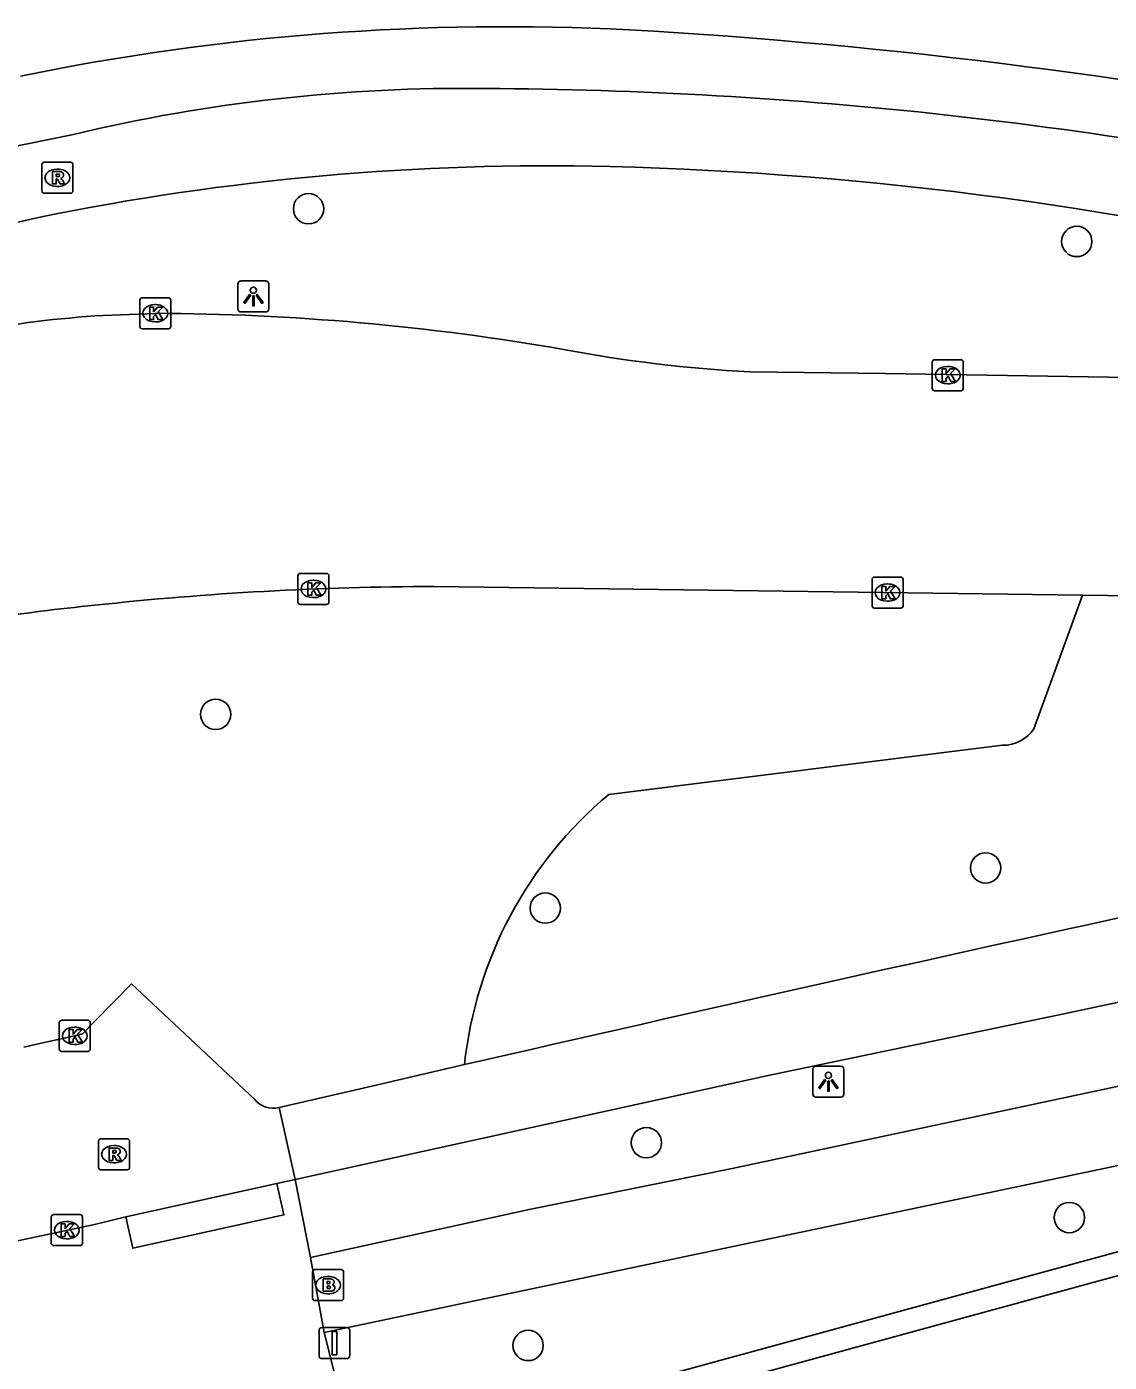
# Model space of a CAD drawing. Extents: x 159053 to 160041, y 380450 to 381422.
# Drawn here: x 159497.81 to 159532.72, y 380777.85 to 380820.92 of the extents above; entities that cross this region are included whole.
import ezdxf

# ---------------------------------------------------------------- set-up
doc = ezdxf.new("R2010")
doc.units = 0
for name, color, linetype in [('IMGEO_Afsluitpaal', 7, 'Continuous'), ('IMGEO_Berm_groen', 7, 'Continuous'), ('IMGEO_Boom', 7, 'Continuous'), ('IMGEO_Brandkraan', 7, 'Continuous'), ('IMGEO_Fietspad_gesloten', 7, 'Continuous'), ('IMGEO_Hek', 7, 'Continuous'), ('IMGEO_Kolk', 7, 'Continuous'), ('IMGEO_Lichtpunt', 7, 'Continuous'), ('IMGEO_Parkeervlak_gesloten', 7, 'Continuous'), ('IMGEO_Rijbaan_lokaal_gesloten', 7, 'Continuous'), ('IMGEO_Rijbaan_lokaal_open', 7, 'Continuous'), ('IMGEO_Rioolput', 7, 'Continuous'), ('IMGEO_Voetpad_open', 7, 'Continuous')]:
    doc.layers.add(name, color=color, linetype=linetype)

msp = doc.modelspace()

# ---------------------------------------------------------------- linework, layer by layer
at = {"layer": 'IMGEO_Afsluitpaal'}
for p, q in [((159507.236, 380778.065), (159507.236, 380778.865)), ((159507.236, 380778.865), (159507.236, 380778.065)), ((159507.336, 380778.965), (159508.126, 380778.965)), ((159508.126, 380778.965), (159507.336, 380778.965)), ((159508.226, 380778.865), (159508.226, 380778.065)), ((159508.226, 380778.065), (159508.226, 380778.865)), ((159508.126, 380777.965), (159507.336, 380777.965)), ((159507.336, 380777.965), (159508.126, 380777.965))]:
    msp.add_line(p, q, dxfattribs=at)
msp.add_lwpolyline([(159507.656, 380778.84), (159507.806, 380778.84), (159507.806, 380778.09), (159507.656, 380778.09), (159507.656, 380778.84)], dxfattribs=at)
for centre, start, end in [((159507.336, 380778.865), 90, 180), ((159507.336, 380778.865), 90, 180), ((159508.126, 380778.865), 0, 90), ((159508.126, 380778.865), 360, 90), ((159507.336, 380778.065), 180, 270), ((159507.336, 380778.065), 180, 270), ((159508.126, 380778.065), 270, 0), ((159508.126, 380778.065), 270, 0)]:
    msp.add_arc(centre, 0.1, start, end, dxfattribs=at)
at = {"layer": 'IMGEO_Berm_groen'}
for points in [[(159530.288, 380798.28), (159531.854, 380802.585)], [(159516.579, 380796.16), (159529.274, 380797.744)], [(159508.533, 380774.71), (159511.387, 380775.509), (159550.798, 380786.279), (159553.651, 380775.706)]]:
    msp.add_lwpolyline(points, dxfattribs=at)
for centre, radius, start, end in [((159529.285, 380798.951), 1.207, 269.4929, 326.2289), ((159525.069, 380786.027), 13.22, 129.9597, 173.8387)]:
    msp.add_arc(centre, radius, start, end, dxfattribs=at)
at = {"layer": 'IMGEO_Boom'}
for centre in [(159506.898, 380815.044), (159531.668, 380813.99), (159503.903, 380798.741), (159528.729, 380793.79), (159514.531, 380792.493), (159517.791, 380784.929), (159531.429, 380782.516), (159513.977, 380778.39)]:
    msp.add_circle(centre, 0.489, dxfattribs=at)
at = {"layer": 'IMGEO_Brandkraan'}
for p, q in [((159507.101, 380780.837), (159507.953, 380780.837)), ((159507.026, 380779.911), (159507.026, 380780.763)), ((159507.514, 380780.617), (159507.539, 380780.617)), ((159508.027, 380780.763), (159508.027, 380779.911)), ((159507.537, 380780.057), (159507.512, 380780.057)), ((159507.953, 380779.837), (159507.101, 380779.837))]:
    msp.add_line(p, q, dxfattribs=at)
for points in [[(159507.101, 380780.837), (159507.953, 380780.837)], [(159507.026, 380779.911), (159507.026, 380780.763)], [(159507.374, 380780.537), (159507.374, 380780.137), (159507.587, 380780.137)], [(159507.605, 380780.537), (159507.374, 380780.537)], [(159507.553, 380780.456), (159507.499, 380780.456), (159507.499, 380780.38)], [(159507.499, 380780.38), (159507.552, 380780.38)], [(159508.027, 380780.763), (159508.027, 380779.911)], [(159507.561, 380780.304), (159507.499, 380780.304), (159507.499, 380780.223)], [(159507.499, 380780.223), (159507.561, 380780.223)], [(159507.953, 380779.837), (159507.101, 380779.837)]]:
    msp.add_lwpolyline(points, dxfattribs=at)
for centre, radius, start, end in [((159507.103, 380780.761), 0.0765, 91.552, 178.448), ((159507.103, 380780.761), 0.0765, 91.552, 178.448), ((159507.951, 380780.761), 0.0765, 1.552, 88.448), ((159507.951, 380780.761), 0.0765, 1.552, 88.448), ((159507.554, 380780.418), 0.0379, 267.8285, 90.9355), ((159507.609, 380780.392), 0.145, 59.4692, 91.5367), ((159507.634, 380780.439), 0.0922, 285.5137, 58.1501), ((159507.562, 380780.263), 0.0404, 269.8759, 90.5077), ((159507.593, 380780.388), 0.251, 268.6676, 293.5347), ((159507.639, 380780.247), 0.105, 301.3115, 78.989), ((159507.103, 380779.913), 0.0765, 181.552, 268.448), ((159507.103, 380779.913), 0.0765, 181.552, 268.448), ((159507.951, 380779.913), 0.0765, 271.552, 358.448), ((159507.951, 380779.913), 0.0765, 271.552, 358.448)]:
    msp.add_arc(centre, radius, start, end, dxfattribs=at)
for centre, major_axis, ratio, start_param, end_param in [((159507.513, 380780.337), (-0.387, 0.002), 0.722429, 4.712389, 7.853982), ((159507.538, 380780.337), (-0.39, 0.002), 0.717154, 1.570796, 4.712389)]:
    msp.add_ellipse(centre, major_axis=major_axis, ratio=ratio, start_param=start_param, end_param=end_param, dxfattribs=at)
at = {"layer": 'IMGEO_Fietspad_gesloten'}
for points in [[(159499.32, 380817.445), (159492.477, 380816.048)], [(159498.189, 380814.763), (159491.316, 380813.2)], [(159609.517, 380805.8), (159580.041, 380799.489), (159531.309, 380789.098), (159521.713, 380787.099), (159506.465, 380783.743)], [(159505.951, 380786.062), (159508.938, 380786.756), (159511.926, 380787.446)]]:
    msp.add_lwpolyline(points, dxfattribs=at)
for centre, radius, start, end in [((159511.935, 380764.534), 54.394, 89.3046, 103.4099), ((159511.888, 380677.042), 141.884, 77.66234, 89.71462), ((159514.617, 380734.679), 81.752, 88.5946, 101.59244), ((159513.718, 380700.418), 116.024, 76.02668, 88.5656), ((159959.553, 378841.286), 1996.975, 101.602577, 102.953036)]:
    msp.add_arc(centre, radius, start, end, dxfattribs=at)
at = {"layer": 'IMGEO_Hek'}
msp.add_lwpolyline([(159508.533, 380774.71), (159511.387, 380775.509), (159550.798, 380786.279), (159553.651, 380775.706)], dxfattribs=at)
at = {"layer": 'IMGEO_Kolk'}
for p, q in [((159501.457, 380811.248), (159501.457, 380812.1)), ((159501.532, 380812.174), (159502.384, 380812.174)), ((159501.945, 380811.954), (159501.97, 380811.954)), ((159502.458, 380812.1), (159502.458, 380811.248)), ((159501.968, 380811.394), (159501.943, 380811.394)), ((159502.384, 380811.174), (159501.532, 380811.174)), ((159527.009, 380809.253), (159527.009, 380810.105)), ((159527.084, 380810.179), (159527.936, 380810.179)), ((159528.01, 380810.105), (159528.01, 380809.253)), ((159527.497, 380809.959), (159527.522, 380809.959)), ((159527.52, 380809.399), (159527.495, 380809.399)), ((159527.936, 380809.179), (159527.084, 380809.179)), ((159506.555, 380802.359), (159506.555, 380803.211)), ((159506.63, 380803.285), (159507.482, 380803.285)), ((159507.556, 380803.211), (159507.556, 380802.359)), ((159507.043, 380803.065), (159507.068, 380803.065)), ((159525.066, 380802.242), (159525.066, 380803.094)), ((159525.141, 380803.168), (159525.993, 380803.168)), ((159525.554, 380802.948), (159525.579, 380802.948)), ((159526.067, 380803.094), (159526.067, 380802.242)), ((159507.066, 380802.505), (159507.041, 380802.505)), ((159525.577, 380802.388), (159525.552, 380802.388)), ((159507.482, 380802.285), (159506.63, 380802.285)), ((159525.993, 380802.168), (159525.141, 380802.168)), ((159498.861, 380787.949), (159498.861, 380788.801)), ((159498.936, 380788.875), (159499.788, 380788.875)), ((159499.349, 380788.655), (159499.374, 380788.655)), ((159499.862, 380788.801), (159499.862, 380787.949)), ((159499.788, 380787.875), (159498.936, 380787.875)), ((159499.372, 380788.095), (159499.347, 380788.095)), ((159498.604, 380781.683), (159498.604, 380782.535)), ((159498.679, 380782.609), (159499.531, 380782.609)), ((159499.605, 380782.535), (159499.605, 380781.683)), ((159499.092, 380782.389), (159499.117, 380782.389)), ((159499.115, 380781.829), (159499.09, 380781.829)), ((159499.531, 380781.609), (159498.679, 380781.609))]:
    msp.add_line(p, q, dxfattribs=at)
for points in [[(159501.457, 380811.248), (159501.457, 380812.1)], [(159501.532, 380812.174), (159502.384, 380812.174)], [(159501.778, 380811.874), (159501.901, 380811.874), (159501.901, 380811.723), (159502.031, 380811.874), (159502.195, 380811.874), (159502.049, 380811.723), (159502.202, 380811.474), (159502.05, 380811.474), (159501.965, 380811.638), (159501.901, 380811.571), (159501.901, 380811.474), (159501.778, 380811.474), (159501.778, 380811.874)], [(159502.458, 380812.1), (159502.458, 380811.248)], [(159502.384, 380811.174), (159501.532, 380811.174)], [(159527.009, 380809.253), (159527.009, 380810.105)], [(159527.084, 380810.179), (159527.936, 380810.179)], [(159528.01, 380810.105), (159528.01, 380809.253)], [(159527.33, 380809.879), (159527.453, 380809.879), (159527.453, 380809.728), (159527.583, 380809.879), (159527.747, 380809.879), (159527.601, 380809.728), (159527.754, 380809.479), (159527.602, 380809.479), (159527.517, 380809.643), (159527.453, 380809.576), (159527.453, 380809.479), (159527.33, 380809.479), (159527.33, 380809.879)], [(159527.936, 380809.179), (159527.084, 380809.179)], [(159506.555, 380802.359), (159506.555, 380803.211)], [(159506.63, 380803.285), (159507.482, 380803.285)], [(159507.556, 380803.211), (159507.556, 380802.359)], [(159506.876, 380802.985), (159506.999, 380802.985), (159506.999, 380802.834), (159507.129, 380802.985), (159507.293, 380802.985), (159507.147, 380802.834), (159507.3, 380802.585), (159507.148, 380802.585), (159507.063, 380802.749), (159506.999, 380802.682), (159506.999, 380802.585), (159506.876, 380802.585), (159506.876, 380802.985)], [(159525.066, 380802.242), (159525.066, 380803.094)], [(159525.141, 380803.168), (159525.993, 380803.168)], [(159525.387, 380802.868), (159525.51, 380802.868), (159525.51, 380802.717), (159525.64, 380802.868), (159525.804, 380802.868), (159525.658, 380802.717), (159525.811, 380802.468), (159525.659, 380802.468), (159525.574, 380802.632), (159525.51, 380802.565), (159525.51, 380802.468), (159525.387, 380802.468), (159525.387, 380802.868)], [(159526.067, 380803.094), (159526.067, 380802.242)], [(159507.482, 380802.285), (159506.63, 380802.285)], [(159525.993, 380802.168), (159525.141, 380802.168)], [(159498.861, 380787.949), (159498.861, 380788.801)], [(159498.936, 380788.875), (159499.788, 380788.875)], [(159499.182, 380788.575), (159499.305, 380788.575), (159499.305, 380788.424), (159499.435, 380788.575), (159499.599, 380788.575), (159499.453, 380788.424), (159499.606, 380788.175), (159499.454, 380788.175), (159499.369, 380788.339), (159499.305, 380788.272), (159499.305, 380788.175), (159499.182, 380788.175), (159499.182, 380788.575)], [(159499.862, 380788.801), (159499.862, 380787.949)], [(159499.788, 380787.875), (159498.936, 380787.875)], [(159498.604, 380781.683), (159498.604, 380782.535)], [(159498.679, 380782.609), (159499.531, 380782.609)], [(159499.605, 380782.535), (159499.605, 380781.683)], [(159498.925, 380782.309), (159499.048, 380782.309), (159499.048, 380782.158), (159499.178, 380782.309), (159499.342, 380782.309), (159499.196, 380782.158), (159499.349, 380781.909), (159499.197, 380781.909), (159499.112, 380782.073), (159499.048, 380782.006), (159499.048, 380781.909), (159498.925, 380781.909), (159498.925, 380782.309)], [(159499.531, 380781.609), (159498.679, 380781.609)]]:
    msp.add_lwpolyline(points, dxfattribs=at)
for centre, start, end in [((159501.534, 380812.098), 91.552, 178.448), ((159501.534, 380812.098), 91.552, 178.448), ((159502.382, 380812.098), 1.552, 88.448), ((159502.382, 380812.098), 1.552, 88.448), ((159501.534, 380811.25), 181.552, 268.448), ((159501.534, 380811.25), 181.552, 268.448), ((159502.382, 380811.25), 271.552, 358.448), ((159502.382, 380811.25), 271.552, 358.448), ((159527.086, 380810.103), 91.552, 178.448), ((159527.086, 380810.103), 91.552, 178.448), ((159527.934, 380810.103), 1.552, 88.448), ((159527.934, 380810.103), 1.552, 88.448), ((159527.086, 380809.255), 181.552, 268.448), ((159527.086, 380809.255), 181.552, 268.448), ((159527.934, 380809.255), 271.552, 358.448), ((159527.934, 380809.255), 271.552, 358.448), ((159506.632, 380803.209), 91.552, 178.448), ((159506.632, 380803.209), 91.552, 178.448), ((159507.48, 380803.209), 1.552, 88.448), ((159507.48, 380803.209), 1.552, 88.448), ((159525.143, 380803.092), 91.552, 178.448), ((159525.143, 380803.092), 91.552, 178.448), ((159525.991, 380803.092), 1.552, 88.448), ((159525.991, 380803.092), 1.552, 88.448), ((159506.632, 380802.361), 181.552, 268.448), ((159506.632, 380802.361), 181.552, 268.448), ((159507.48, 380802.361), 271.552, 358.448), ((159507.48, 380802.361), 271.552, 358.448), ((159525.143, 380802.244), 181.552, 268.448), ((159525.143, 380802.244), 181.552, 268.448), ((159525.991, 380802.244), 271.552, 358.448), ((159525.991, 380802.244), 271.552, 358.448), ((159498.938, 380788.799), 91.552, 178.448), ((159498.938, 380788.799), 91.552, 178.448), ((159499.786, 380788.799), 1.552, 88.448), ((159499.786, 380788.799), 1.552, 88.448), ((159498.938, 380787.951), 181.552, 268.448), ((159498.938, 380787.951), 181.552, 268.448), ((159499.786, 380787.951), 271.552, 358.448), ((159499.786, 380787.951), 271.552, 358.448), ((159498.681, 380782.533), 91.552, 178.448), ((159498.681, 380782.533), 91.552, 178.448), ((159499.529, 380782.533), 1.552, 88.448), ((159499.529, 380782.533), 1.552, 88.448), ((159498.681, 380781.685), 181.552, 268.448), ((159498.681, 380781.685), 181.552, 268.448), ((159499.529, 380781.685), 271.552, 358.448), ((159499.529, 380781.685), 271.552, 358.448)]:
    msp.add_arc(centre, 0.0765, start, end, dxfattribs=at)
for centre, major_axis, ratio, start_param, end_param in [((159501.944, 380811.674), (-0.387, 0.002), 0.722429, 4.712389, 7.853982), ((159501.969, 380811.674), (-0.39, 0.002), 0.717154, 1.570796, 4.712389), ((159527.496, 380809.679), (-0.387, 0.002), 0.722429, 4.712389, 7.853982), ((159527.521, 380809.679), (-0.39, 0.002), 0.717154, 1.570796, 4.712389), ((159507.042, 380802.785), (-0.387, 0.002), 0.722429, 4.712389, 7.853982), ((159507.067, 380802.785), (-0.39, 0.002), 0.717154, 1.570796, 4.712389), ((159525.553, 380802.668), (-0.387, 0.002), 0.722429, 4.712389, 7.853982), ((159525.578, 380802.668), (-0.39, 0.002), 0.717154, 1.570796, 4.712389), ((159499.348, 380788.375), (-0.387, 0.002), 0.722429, 4.712389, 7.853982), ((159499.373, 380788.375), (-0.39, 0.002), 0.717154, 1.570796, 4.712389), ((159499.091, 380782.109), (-0.387, 0.002), 0.722429, 4.712389, 7.853982), ((159499.116, 380782.109), (-0.39, 0.002), 0.717154, 1.570796, 4.712389)]:
    msp.add_ellipse(centre, major_axis=major_axis, ratio=ratio, start_param=start_param, end_param=end_param, dxfattribs=at)
at = {"layer": 'IMGEO_Lichtpunt'}
for p, q in [((159505.523, 380812.716), (159504.715, 380812.716)), ((159505.523, 380812.716), (159504.715, 380812.716)), ((159504.621, 380812.621), (159504.621, 380811.814)), ((159504.621, 380812.621), (159504.621, 380811.814)), ((159505.617, 380811.814), (159505.617, 380812.621)), ((159505.617, 380811.814), (159505.617, 380812.621)), ((159504.715, 380811.72), (159505.523, 380811.72)), ((159504.715, 380811.72), (159505.523, 380811.72)), ((159523.162, 380787.302), (159523.162, 380786.495)), ((159523.162, 380787.302), (159523.162, 380786.495)), ((159524.064, 380787.397), (159523.256, 380787.397)), ((159524.064, 380787.397), (159523.256, 380787.397)), ((159524.158, 380786.495), (159524.158, 380787.302)), ((159524.158, 380786.495), (159524.158, 380787.302)), ((159523.256, 380786.401), (159524.064, 380786.401)), ((159523.256, 380786.401), (159524.064, 380786.401))]:
    msp.add_line(p, q, dxfattribs=at)
for points in [[(159504.995, 380812.285), (159505.034, 380812.257), (159504.846, 380811.995), (159504.808, 380812.022), (159504.995, 380812.285)], [(159505.097, 380812.237), (159505.144, 380812.237), (159505.144, 380811.915), (159505.097, 380811.915), (159505.097, 380812.237)], [(159505.207, 380812.257), (159505.245, 380812.284), (159505.432, 380812.022), (159505.393, 380811.994), (159505.207, 380812.257)], [(159523.536, 380786.966), (159523.575, 380786.938), (159523.387, 380786.676), (159523.349, 380786.703), (159523.536, 380786.966)], [(159523.638, 380786.918), (159523.685, 380786.918), (159523.685, 380786.596), (159523.638, 380786.596), (159523.638, 380786.918)], [(159523.748, 380786.938), (159523.786, 380786.965), (159523.973, 380786.703), (159523.934, 380786.675), (159523.748, 380786.938)]]:
    msp.add_lwpolyline(points, dxfattribs=at)
for centre in [(159505.12, 380812.419), (159523.661, 380787.1)]:
    msp.add_circle(centre, 0.0994, dxfattribs=at)
for centre, start, end in [((159504.715, 380812.621), 90, 180), ((159504.715, 380812.621), 90, 180), ((159505.523, 380812.621), 0, 90), ((159505.523, 380812.621), 0, 90), ((159504.715, 380811.814), 180, 270), ((159504.715, 380811.814), 180, 270), ((159505.523, 380811.814), 270, 0), ((159505.523, 380811.814), 270, 360), ((159523.256, 380787.302), 90, 180), ((159523.256, 380787.302), 90, 180), ((159524.064, 380787.302), 0, 90), ((159524.064, 380787.302), 0, 90), ((159523.256, 380786.495), 180, 270), ((159523.256, 380786.495), 180, 270), ((159524.064, 380786.495), 270, 0), ((159524.064, 380786.495), 270, 360)]:
    msp.add_arc(centre, 0.0946, start, end, dxfattribs=at)
at = {"layer": 'IMGEO_Parkeervlak_gesloten'}
msp.add_lwpolyline([(159510.851, 380770.152), (159509.689, 380774.271), (159550.171, 380785.338), (159557.689, 380757.639), (159529.134, 380750), (159518.45, 380747.142)], dxfattribs=at)
at = {"layer": 'IMGEO_Rijbaan_lokaal_gesloten'}
for points in [[(159500, 380811.588), (159501.958, 380811.673)], [(159521.124, 380809.787), (159525.485, 380809.73), (159539.243, 380809.508), (159544.602, 380809.444)], [(159510.945, 380802.867), (159531.854, 380802.585)], [(159531.854, 380802.585), (159564.839, 380802.14)]]:
    msp.add_lwpolyline(points, dxfattribs=at)
for centre, radius, start, end in [((159502.628, 380774.189), 37.491, 94.0202, 100.6123), ((159501.65, 380733.115), 78.559, 80.13055, 89.77514), ((159523.496, 380854.769), 45.045, 259.2776, 266.982), ((159511.214, 380699.028), 103.839, 90.1487, 96.19994), ((159507.373, 380728.933), 73.697, 95.74197, 101.17686)]:
    msp.add_arc(centre, radius, start, end, dxfattribs=at)
at = {"layer": 'IMGEO_Rijbaan_lokaal_open'}
for points in [[(159505.169, 380786.318), (159501.193, 380790.047), (159500, 380788.832), (159499.612, 380788.437), (159499.362, 380788.373), (159498.184, 380788.12), (159497.714, 380788.011)], [(159506.465, 380783.743), (159505.951, 380786.062)], [(159501.007, 380782.54), (159505.878, 380783.614)], [(159505.878, 380783.614), (159506.465, 380783.743)], [(159493.864, 380780.989), (159500, 380782.296), (159501.007, 380782.54)]]:
    msp.add_lwpolyline(points, dxfattribs=at)
msp.add_arc((159505.765, 380786.816), 0.776, 219.8783, 283.8684, dxfattribs=at)
at = {"layer": 'IMGEO_Rioolput'}
for p, q in [((159498.375, 380816.544), (159499.227, 380816.544)), ((159498.3, 380815.618), (159498.3, 380816.47)), ((159498.788, 380816.324), (159498.813, 380816.324)), ((159499.301, 380816.47), (159499.301, 380815.618)), ((159498.811, 380815.764), (159498.786, 380815.764)), ((159499.227, 380815.544), (159498.375, 380815.544)), ((159500.127, 380784.132), (159500.127, 380784.984)), ((159500.202, 380785.058), (159501.054, 380785.058)), ((159500.615, 380784.838), (159500.64, 380784.838)), ((159501.128, 380784.984), (159501.128, 380784.132)), ((159500.638, 380784.278), (159500.613, 380784.278)), ((159501.054, 380784.058), (159500.202, 380784.058))]:
    msp.add_line(p, q, dxfattribs=at)
for points in [[(159498.375, 380816.544), (159499.227, 380816.544)], [(159498.3, 380815.618), (159498.3, 380816.47)], [(159498.889, 380816.242), (159498.637, 380816.244), (159498.637, 380815.844)], [(159498.815, 380816.163), (159498.761, 380816.163), (159498.761, 380816.082)], [(159499.301, 380816.47), (159499.301, 380815.618)], [(159498.637, 380815.844), (159498.761, 380815.844), (159498.761, 380816.006), (159498.772, 380816.006)], [(159498.761, 380816.082), (159498.813, 380816.082)], [(159498.819, 380815.977), (159498.89, 380815.844), (159499.03, 380815.844), (159498.965, 380815.97)], [(159499.227, 380815.544), (159498.375, 380815.544)], [(159500.127, 380784.132), (159500.127, 380784.984)], [(159500.202, 380785.058), (159501.054, 380785.058)], [(159500.716, 380784.756), (159500.464, 380784.758), (159500.464, 380784.358)], [(159500.642, 380784.677), (159500.588, 380784.677), (159500.588, 380784.596)], [(159501.128, 380784.984), (159501.128, 380784.132)], [(159500.464, 380784.358), (159500.588, 380784.358), (159500.588, 380784.52), (159500.599, 380784.52)], [(159500.588, 380784.596), (159500.64, 380784.596)], [(159500.646, 380784.491), (159500.717, 380784.358), (159500.857, 380784.358), (159500.792, 380784.484)], [(159501.054, 380784.058), (159500.202, 380784.058)]]:
    msp.add_lwpolyline(points, dxfattribs=at)
for centre, radius, start, end in [((159498.377, 380816.468), 0.0765, 91.552, 178.448), ((159498.377, 380816.468), 0.0765, 91.552, 178.448), ((159499.225, 380816.468), 0.0765, 1.552, 88.448), ((159499.225, 380816.468), 0.0765, 1.552, 88.448), ((159498.821, 380816.067), 0.0964, 77.0061, 93.1865), ((159498.835, 380816.124), 0.0378, 276.6634, 79.6772), ((159498.888, 380816.132), 0.109, 350.3612, 89.416), ((159498.886, 380816.132), 0.112, 277.5842, 350.9817), ((159498.771, 380815.953), 0.0533, 26.0293, 88.6989), ((159498.797, 380816.271), 0.19, 274.7715, 282.9687), ((159498.87, 380815.917), 0.108, 29.5134, 73.7905), ((159498.377, 380815.62), 0.0765, 181.552, 268.448), ((159498.377, 380815.62), 0.0765, 181.552, 268.448), ((159499.225, 380815.62), 0.0765, 271.552, 358.448), ((159499.225, 380815.62), 0.0765, 271.552, 358.448), ((159500.204, 380784.982), 0.0765, 91.552, 178.448), ((159500.204, 380784.982), 0.0765, 91.552, 178.448), ((159500.648, 380784.581), 0.0964, 77.0061, 93.1865), ((159500.662, 380784.638), 0.0378, 276.6634, 79.6772), ((159500.715, 380784.646), 0.109, 350.3612, 89.416), ((159501.052, 380784.982), 0.0765, 1.552, 88.448), ((159501.052, 380784.982), 0.0765, 1.552, 88.448), ((159500.598, 380784.467), 0.0533, 26.0293, 88.6989), ((159500.624, 380784.785), 0.19, 274.7715, 282.9687), ((159500.713, 380784.646), 0.112, 277.5842, 350.9817), ((159500.697, 380784.431), 0.108, 29.5134, 73.7905), ((159500.204, 380784.134), 0.0765, 181.552, 268.448), ((159500.204, 380784.134), 0.0765, 181.552, 268.448), ((159501.052, 380784.134), 0.0765, 271.552, 358.448), ((159501.052, 380784.134), 0.0765, 271.552, 358.448)]:
    msp.add_arc(centre, radius, start, end, dxfattribs=at)
for centre, major_axis, ratio, start_param, end_param in [((159498.787, 380816.044), (-0.387, 0.002), 0.722429, 4.712389, 7.853982), ((159498.812, 380816.044), (-0.39, 0.002), 0.717154, 1.570796, 4.712389), ((159500.614, 380784.558), (-0.387, 0.002), 0.722429, 4.712389, 7.853982), ((159500.639, 380784.558), (-0.39, 0.002), 0.717154, 1.570796, 4.712389)]:
    msp.add_ellipse(centre, major_axis=major_axis, ratio=ratio, start_param=start_param, end_param=end_param, dxfattribs=at)
at = {"layer": 'IMGEO_Voetpad_open'}
for points in [[(159507.401, 380778.807), (159537.961, 380785.234), (159605.883, 380800.005), (159670.336, 380813.303), (159681.175, 380815.073), (159690.173, 380816.785), (159704.176, 380819.004)], [(159631.091, 380807.706), (159597.933, 380800.609), (159554.204, 380791.269), (159520.552, 380784.102), (159514.007, 380782.776), (159506.964, 380781.227)], [(159505.878, 380783.614), (159506.102, 380782.598), (159501.231, 380781.524), (159501.007, 380782.54)], [(159506.465, 380783.743), (159506.964, 380781.227)], [(159506.964, 380781.227), (159507.401, 380778.807)], [(159507.401, 380778.807), (159508.418, 380774.748), (159508.533, 380774.71)]]:
    msp.add_lwpolyline(points, dxfattribs=at)
for centre, radius, start, end in [((159513.26, 380743.247), 77.669, 87.06791, 101.6268), ((159507.185, 380642.491), 178.606, 78.56734, 86.77509)]:
    msp.add_arc(centre, radius, start, end, dxfattribs=at)

doc.saveas('drawing.dxf')
